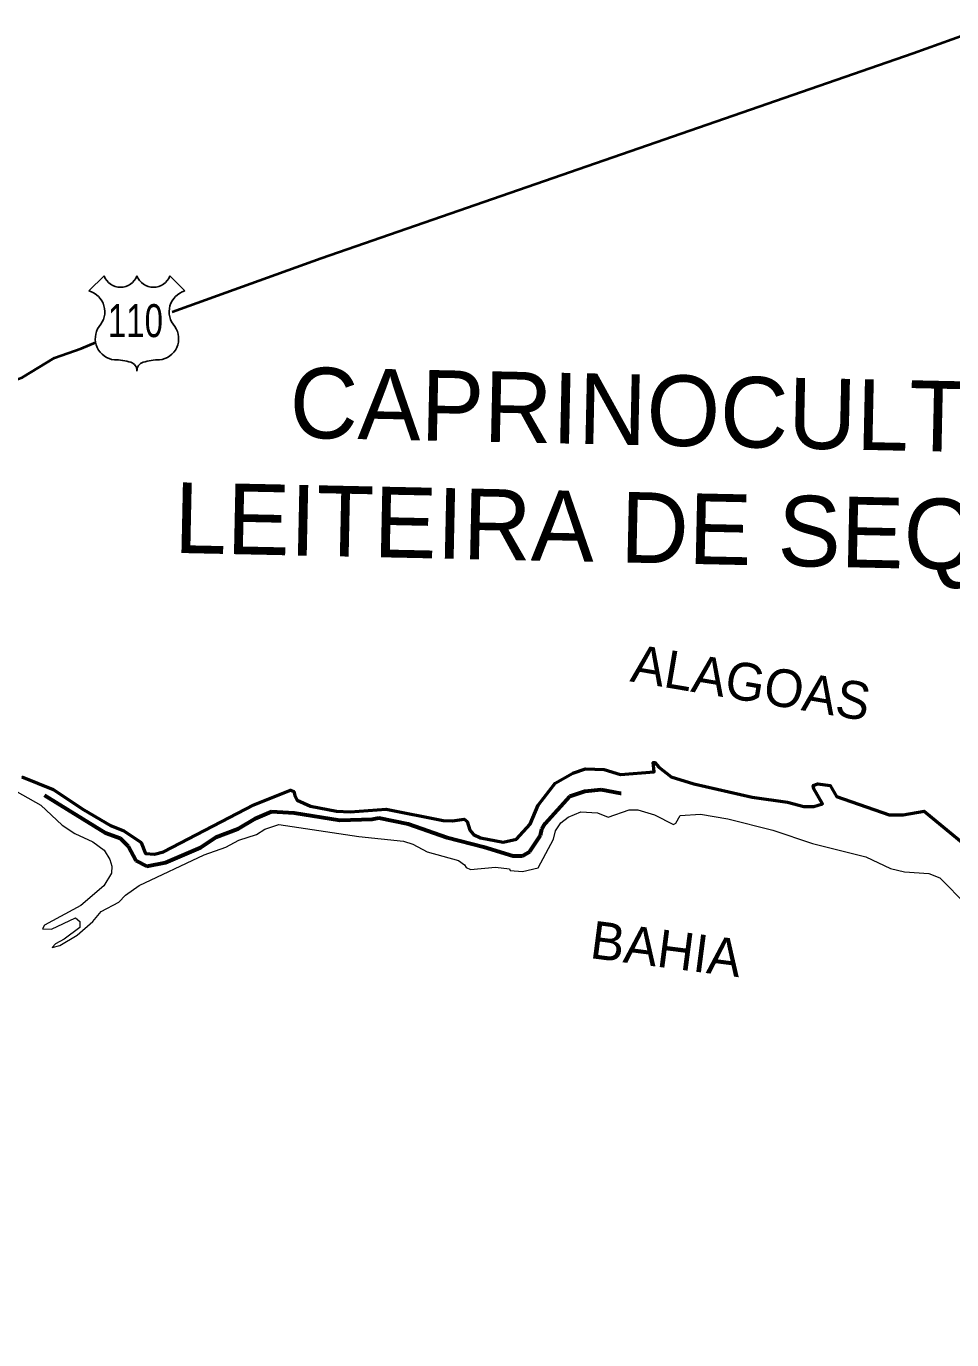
# Model space of a CAD drawing. Extents: x -1643653 to 4543381, y 1624270 to 13878484.
# Drawn here: x 591570 to 601396, y 8951061 to 8965010 of the extents above; entities that cross this region are included whole.
import ezdxf
from ezdxf.enums import TextEntityAlignment as Align

# ---------------------------------------------------------------- set-up
doc = ezdxf.new("R2010")
doc.units = 0
doc.header["$LTSCALE"] = 200
doc.linetypes.add('LONG_DASH_SHORT_DASH', pattern=[9.9, 6, -1.2, 1.5, -1.2])
for name, color, linetype, lineweight in [('12', 7, 'Continuous', 25), ('25', 7, 'Continuous', 13), ('28', 7, 'Continuous', 53), ('48', 7, 'Continuous', 25), ('60', 7, 'Continuous', 13), ('7', 7, 'LONG_DASH_SHORT_DASH', 60), ('9', 7, 'Continuous', 90)]:
    doc.layers.add(name, color=color, linetype=linetype, lineweight=lineweight)
doc.layers.add('42', color=7, linetype='Continuous')

msp = doc.modelspace()

# ---------------------------------------------------------------- linework, layer by layer
at = {"layer": '12', "lineweight": 40}
for points in [[(593118.3, 8961975.5), (594700.8, 8962547.5), (600985.5, 8964722.4), (602091.6, 8965119.9), (602697.1, 8965318.9), (609861, 8967928.7)], [(587134, 8956453.8), (587843.6, 8957685.7), (587923.7, 8957988.5), (588169.9, 8958625.1), (588237, 8958904.7), (588304.1, 8959099.5), (588468, 8959448.9), (588578.9, 8959635.8), (588673.7, 8959750.1), (588777.5, 8959843.1), (589203.6, 8960089.7), (589393.4, 8960175.8), (589428.5, 8960178.5), (589560.1, 8960264.6), (589648.9, 8960297.2), (590059.4, 8960543.5), (591188.1, 8961101.4), (591408.7, 8961235.4), (591525.3, 8961280.9), (591868.7, 8961488.1), (592154.1, 8961587.2), (592311.1, 8961655)]]:
    msp.add_lwpolyline(points, dxfattribs=at)
at = {"layer": '25'}
for points in [[(601523.3, 8956327.4), (601101.6, 8956673.9), (600881.9, 8956635.9), (600732.9, 8956633.6), (600171.5, 8956830.7), (600105.7, 8956947.1), (599975.9, 8956965.8), (599923.2, 8956948.3), (599930.5, 8956912), (600022.6, 8956753.4), (599933.1, 8956722.5), (599825.2, 8956722.6), (599652.7, 8956767.8), (599276.6, 8956821.3), (598658.4, 8956963), (598417.2, 8957037), (598286.2, 8957141.3), (598243.2, 8957190.3), (598226.2, 8957190.3), (598238.1, 8957092.3), (597879.3, 8957064.6), (597707.1, 8957116.2), (597507.8, 8957122.3), (597374.1, 8957077.1), (597186.1, 8956972.4), (597004.9, 8956736.8), (596919, 8956537.3), (596774.8, 8956375.5), (596632.8, 8956343.6), (596391.2, 8956391.8), (596318.4, 8956424.7), (596280.9, 8956471.9), (596249.4, 8956564), (596220.4, 8956588.7), (596094.6, 8956570.7), (595996.6, 8956575.1), (595390.8, 8956696.7), (595007.1, 8956666.9), (594862.5, 8956673.6)], [(594862.5, 8956673.6), (594585.9, 8956725.5), (594444.6, 8956791.6), (594420.1, 8956840.6), (594411.5, 8956881.7), (594373.8, 8956897.2), (593986.5, 8956741.5), (593024.9, 8956242.6), (592929.9, 8956217.7), (592835, 8956222.8), (592789.7, 8956341.7), (592606.3, 8956465.9), (592465.6, 8956523.5), (592181.6, 8956687.1), (591853.4, 8956904.4), (591520.9, 8957037.4)], [(591390.8, 8956926.9), (591724.8, 8956737.2), (591949.4, 8956523.8), (592086.2, 8956435.1), (592274.8, 8956349.3), (592397.3, 8956258.1), (592456.5, 8956160.4), (592477.4, 8956090.3), (592474.5, 8956017), (592393.6, 8955882.5), (592147.6, 8955671.4), (591762.8, 8955464.9)], [(597003.9, 8956073.5), (597167.4, 8956377.6), (597189.2, 8956464.2), (597246.3, 8956548.8), (597323.6, 8956610.2), (597458.5, 8956666.4), (597633.6, 8956656.2), (597747.2, 8956610.1), (597972.1, 8956689.8), (598064.1, 8956689.8), (598239.7, 8956635), (598443.1, 8956534.1), (598468, 8956546.2), (598513.2, 8956629.3), (598729.6, 8956640.7), (599018.9, 8956591.1), (599495.2, 8956473.1), (599918.7, 8956332), (600484.8, 8956190.4), (600746.5, 8956064.1), (600895.5, 8956031), (601154.5, 8956013.6), (601268.1, 8955965.7), (601556.7, 8955677.2)], [(591762.8, 8955464.9), (591742.8, 8955422.7), (591836, 8955420.5), (592092.2, 8955540.4), (592137.1, 8955502.8), (592137.1, 8955438.7), (591972.1, 8955314.2), (591880.4, 8955265.1), (591844.9, 8955225.2), (591926.5, 8955246.3), (592111.5, 8955357.7), (592276, 8955503.1), (592363.4, 8955610), (592552.2, 8955708.7), (592624, 8955780.3), (592767.9, 8955885), (593458.4, 8956208.9), (593688.8, 8956290), (593826.7, 8956367.4), (594014.5, 8956427.2), (594104.1, 8956482.6), (594251.8, 8956534.1), (595099, 8956405.8), (595575.6, 8956353.7), (595673.6, 8956322.5), (595827.2, 8956241.5), (596157.4, 8956151.4), (596224.2, 8956103.8), (596238.8, 8956075.3), (596285.2, 8956053), (596551.6, 8956080.4), (596701.6, 8956061.6), (596708.8, 8956044.6), (596839, 8956031.7), (597003.9, 8956073.5)]]:
    msp.add_lwpolyline(points, dxfattribs=at)
at = {"layer": '28'}
for points in [[(594862.5, 8956673.6), (595007.1, 8956666.9), (595390.8, 8956696.7), (595996.6, 8956575.1), (596094.6, 8956570.7), (596220.4, 8956588.7), (596249.4, 8956564), (596280.9, 8956471.9), (596318.4, 8956424.7), (596391.2, 8956391.8), (596632.8, 8956343.6), (596774.8, 8956375.5), (596919, 8956537.3), (597004.9, 8956736.8), (597186.1, 8956972.4), (597374.1, 8957077.1), (597507.8, 8957122.3), (597707.1, 8957116.2), (597879.3, 8957064.6), (598238.1, 8957092.3), (598226.2, 8957190.3), (598243.2, 8957190.3), (598286.2, 8957141.3), (598417.2, 8957037), (598658.4, 8956963), (599276.6, 8956821.3), (599652.7, 8956767.8), (599825.2, 8956722.6), (599933.1, 8956722.5), (600022.6, 8956753.4), (599930.5, 8956912), (599923.2, 8956948.3), (599975.9, 8956965.8), (600105.7, 8956947.1), (600171.5, 8956830.7), (600732.9, 8956633.6), (600881.9, 8956635.9), (601101.6, 8956673.9), (601523.3, 8956327.4)], [(591520.9, 8957037.4), (591853.4, 8956904.4), (592181.6, 8956687.1), (592465.6, 8956523.5), (592606.3, 8956465.9), (592789.7, 8956341.7), (592835, 8956222.8), (592929.9, 8956217.7), (593024.9, 8956242.6), (593986.5, 8956741.5), (594373.8, 8956897.2), (594411.5, 8956881.7), (594420.1, 8956840.6), (594444.6, 8956791.6), (594585.9, 8956725.5), (594862.5, 8956673.6)]]:
    msp.add_lwpolyline(points, dxfattribs=at)
at = {"layer": '48'}
for p, q in [((592235.2, 8962198.4), (592395.1, 8962358.3)), ((593094.5, 8962358.3), (593254.4, 8962198.4))]:
    msp.add_line(p, q, dxfattribs=at)
for centre, radius, start, end in [((592570, 8962425.3), 187.2, 200.95927, 339.04073), ((592919.6, 8962425.3), 187.2, 200.95927, 339.04073), ((592173.1, 8961976.6), 230.3, 317.5721, 74.36886), ((593316.5, 8961976.6), 230.3, 105.62774, 222.4279), ((592526.6, 8961691.4), 224.7, 144.73733, 264.65778), ((592963, 8961691.4), 224.7, 275.34222, 35.26267), ((592504.7, 8960877.9), 589.7, 72.89371, 89.90057), ((592650.4, 8961351.3), 94.4, 357.69345, 72.92955), ((592839.2, 8961351.3), 94.4, 107.07045, 182.30655), ((592984.9, 8960877.9), 589.7, 90.09943, 107.10629)]:
    msp.add_arc(centre, radius, start, end, dxfattribs=at)
at = {"layer": '60', "lineweight": 25}
msp.add_spline([(814781, 9009175.5), (814787.2, 9009173.4), (814796.9, 9009173.4), (814799.4, 9009172.4), (814805.1, 9009174.5), (814805.6, 9009176.5), (814811.7, 9009179.5), (814811.7, 9009179.5), (814801.5, 9009181), (814790.7, 9009181.5), (814784.1, 9009183.1), (814777.4, 9009185.1), (814778.4, 9009175.5)], degree=3, dxfattribs=at)
at = {"layer": '7'}
msp.add_lwpolyline([(591763.5, 8956844.7), (592411.2, 8956442.8), (592564.9, 8956388.5), (592651.2, 8956302.3), (592733.4, 8956151.1), (592848.3, 8956090.3), (593046.8, 8956129.1), (593418.6, 8956289.1), (593583.1, 8956399.4), (593816.8, 8956488.1), (593998.4, 8956596.2), (594173.5, 8956669.6), (594413, 8956654.5), (594897.5, 8956576.7), (595243.6, 8956587.5), (595312.5, 8956604.7), (595624.1, 8956539.8), (596038.9, 8956395.1), (596423.7, 8956293.5), (596735, 8956198.4), (596838.5, 8956200.5), (596916.4, 8956245.8), (597028.8, 8956414.3), (597044.2, 8956483.7), (597078.6, 8956544), (597342.3, 8956831.6), (597500, 8956885.7), (597673.4, 8956903.1), (597880.7, 8956866.4), (597885, 8956866.3)], dxfattribs=at)
at = {"layer": '9'}
msp.add_spline([(592698.5, 8977198.4), (599903.5, 8973292.7), (608459.2, 8968138.2), (612674.8, 8965332.6), (616842, 8962096.4), (620005, 8958671.2), (621134, 8957974.7), (621473.4, 8956805.3), (621586.2, 8956597.5)], degree=3, dxfattribs=at)

# ---------------------------------------------------------------- texts
at = {"layer": '42'}
for s, height, rotation, p in [('CAPRINOCULTURA', 750, 358.776, (599011.9, 8960541.9)), ('LEITEIRA DE SEQUEIRO', 750, 358.776, (598985.2, 8959292.3)), ('ALAGOAS', 400, 350.452, (599232.2, 8957841.5)), ('BAHIA', 400, 352.646, (598339.8, 8955012.7))]:
    msp.add_text(s, height=height, rotation=rotation, dxfattribs=at).set_placement(p, align=Align.CENTER)
at = {"layer": '48', "width": 0.75}
msp.add_text('110', height=350, dxfattribs=at).set_placement((592728.7, 8961708.4), align=Align.CENTER)

doc.saveas('drawing.dxf')
